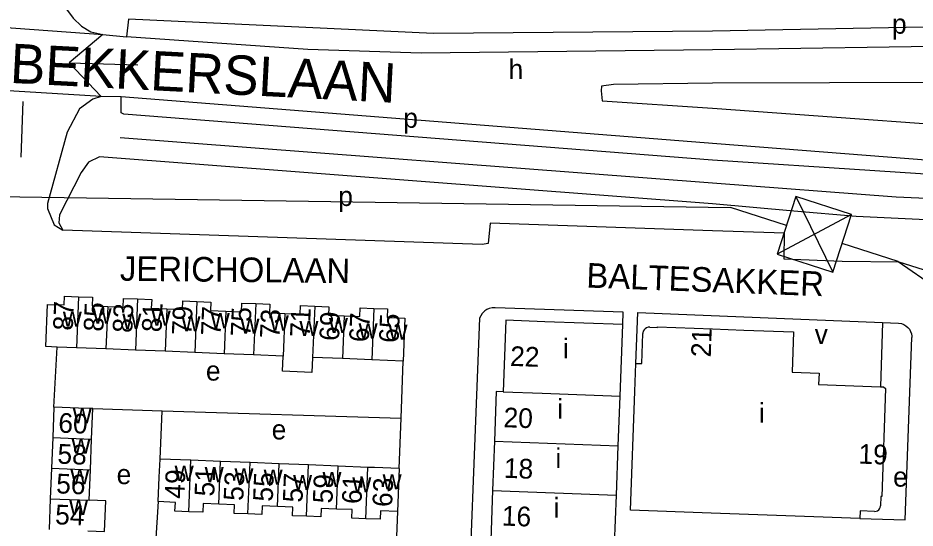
# Model space of a CAD drawing. Extents: x 159675 to 162108, y 386471 to 388472.
# Drawn here: x 161758.8 to 161941.1, y 387355.2 to 387458.8 of the extents above; entities that cross this region are included whole.
import ezdxf

# ---------------------------------------------------------------- set-up
doc = ezdxf.new("R2010")
doc.units = 0
for name, color, linetype in [('BLT_Basislijn', 7, 'Continuous'), ('BLT_Bebouwing', 7, 'Continuous'), ('BLT_Centroide', 7, 'Continuous'), ('BLT_Hoogspanningsmast_en_leidingen', 7, 'Continuous'), ('BLT_Huisnummer', 7, 'Continuous'), ('BLT_Huisnummer_ tussenligend', 7, 'Continuous'), ('BLT_Huisnummer_reeks', 7, 'Continuous'), ('BLT_Onderverdeling_panden', 7, 'Continuous'), ('BLT_Straatnaam', 7, 'Continuous'), ('BLT_Straatnaam_hoofdweg', 7, 'Continuous'), ('BLT_Vlakafsluiter', 7, 'Continuous')]:
    doc.layers.add(name, color=color, linetype=linetype)

msp = doc.modelspace()

# ---------------------------------------------------------------- linework, layer by layer
at = {"layer": 'BLT_Basislijn'}
for p, q in [((161769.2, 387449.7), (161783.18, 387449.26)), ((161759.76, 387441.84), (161759.35, 387430.51)), ((161934.56, 387396.94), (161934.09, 387383.88)), ((161766.11, 387379.78), (161766.74, 387391.96)), ((161836.66, 387377.56), (161837.09, 387389.11)), ((161774.01, 387379.46), (161788.1, 387379.03)), ((161787.67, 387369.23), (161788.1, 387379.03)), ((161788.1, 387379.03), (161836.66, 387377.56)), ((161836.28, 387367.28), (161836.66, 387377.56)), ((161835.93, 387358.57), (161835.74, 387353.48))]:
    msp.add_line(p, q, dxfattribs=at)
for points in [[(161768.37, 387484.14), (161767.56, 387466.45), (161767.65, 387463.55), (161768.28, 387461.12), (161770.02, 387458.75), (161771.68, 387457.16), (161773.59, 387456.01), (161776.03, 387455.44)], [(161971.86, 387453.43), (161971.54, 387457.44), (161900, 387456.15), (161843.29, 387455.63), (161781.29, 387458.53), (161780.84, 387454.96)], [(161776.03, 387455.44), (161780.84, 387454.96)], [(161971.81, 387453.43), (161900, 387452.31), (161840.77, 387451.65), (161817.7, 387452.39), (161780.84, 387454.96)], [(161971.34, 387445.75), (161900, 387445.55), (161879.82, 387445.29), (161877.39, 387444.94), (161877.33, 387443.99), (161877.53, 387441.95), (161900, 387440.51), (161970.92, 387435.37)], [(161775.69, 387442.86), (161774.01, 387442.3), (161771.3, 387440.35), (161768.8, 387435.64), (161764.81, 387421.12), (161764.79, 387420.12), (161766.13, 387416.78), (161767.9, 387415.7)], [(161779.77, 387442.79), (161775.69, 387442.86)], [(161970.28, 387427.83), (161970.24, 387425.67), (161966, 387425.59), (161900, 387429.89), (161780.31, 387439.29), (161779.74, 387439.56), (161779.77, 387442.79)], [(161970.23, 387427.83), (161900.83, 387433.24), (161779.77, 387442.79)], [(161779.54, 387434.55), (161900, 387425.32), (161937.32, 387422.45), (161969.5, 387421.05)], [(161916.53, 387419.54), (161900, 387421.05), (161775.38, 387430.57), (161773.15, 387429.53), (161771.67, 387427.41), (161767.23, 387418.81), (161767.12, 387417.2), (161767.9, 387415.7)], [(161949.99, 387398.82), (161956.23, 387397.27), (161963.29, 387410.04), (161966.13, 387415.94), (161966.21, 387416.69), (161929.16, 387418.5), (161916.53, 387419.54)], [(161914.52, 387409.83), (161914.62, 387415.1), (161900, 387415.6), (161854.79, 387417.15), (161854.4, 387412.97), (161853.17, 387412.77), (161767.9, 387415.7)], [(161949.99, 387398.82), (161946.91, 387404.16), (161942.89, 387407.66), (161937.89, 387409.24), (161926.34, 387409.32), (161914.52, 387409.83)], [(161881.74, 387396.52), (161881.83, 387399.06), (161855.82, 387399.95), (161855.18, 387399.94), (161854.57, 387399.8), (161854.1, 387399.61), (161853.71, 387399.32), (161853.39, 387399.06), (161853.12, 387398.75), (161852.86, 387398.34), (161852.64, 387397.81), (161849.67, 387323.08)], [(161884.38, 387388.66), (161884.76, 387398.96), (161934.56, 387396.94)], [(161934.56, 387396.94), (161937.79, 387396.81)], [(161937.79, 387396.81), (161938.4, 387396.72), (161938.87, 387396.54), (161939.3, 387396.29), (161939.68, 387395.97), (161939.99, 387395.58), (161940.23, 387395.14), (161940.39, 387394.67), (161940.46, 387394.18), (161940.46, 387393.93)], [(161929.93, 387357.14), (161939.12, 387356.85), (161940.46, 387393.93)], [(161787.32, 387360.57), (161786.51, 387347.8), (161772.76, 387348.42)]]:
    msp.add_lwpolyline(points, dxfattribs=at)
at = {"layer": 'BLT_Bebouwing'}
for p, q in [((161881.19, 387381.98), (161881.74, 387396.52)), ((161906.37, 387395.43), (161916.46, 387395.07)), ((161916.46, 387395.07), (161916.17, 387386.88)), ((161770.69, 387391.84), (161766.74, 387391.96)), ((161776.68, 387391.59), (161770.69, 387391.84)), ((161782.68, 387391.34), (161776.68, 387391.59)), ((161788.7, 387391.1), (161782.68, 387391.34)), ((161794.71, 387390.85), (161788.7, 387391.1)), ((161800.7, 387390.6), (161794.71, 387390.85)), ((161806.69, 387390.36), (161800.7, 387390.6)), ((161812.67, 387390.11), (161806.69, 387390.36)), ((161824.74, 387389.62), (161818.69, 387389.86)), ((161830.69, 387389.37), (161824.74, 387389.62)), ((161837.09, 387389.11), (161830.69, 387389.37)), ((161880.81, 387371.93), (161881.19, 387381.98)), ((161766.11, 387379.78), (161765.86, 387373.57)), ((161773.76, 387373.25), (161774.01, 387379.46)), ((161765.86, 387373.57), (161765.61, 387367.36)), ((161773.51, 387367.02), (161773.76, 387373.25)), ((161855.65, 387372.87), (161855.27, 387362.83)), ((161880.43, 387361.88), (161880.81, 387371.93)), ((161793.95, 387368.98), (161787.67, 387369.23)), ((161799.96, 387368.74), (161793.95, 387368.98)), ((161805.97, 387368.5), (161799.96, 387368.74)), ((161765.61, 387367.36), (161765.36, 387361.15)), ((161811.9, 387368.26), (161805.97, 387368.5)), ((161817.87, 387368.02), (161811.9, 387368.26)), ((161823.9, 387367.78), (161817.87, 387368.02)), ((161829.94, 387367.54), (161823.9, 387367.78)), ((161836.28, 387367.28), (161835.93, 387358.57)), ((161855.27, 387362.83), (161854.9, 387352.78)), ((161880.06, 387351.84), (161880.43, 387361.88)), ((161765.36, 387361.15), (161765.11, 387354.95)), ((161929.93, 387357.14), (161920.56, 387357.48))]:
    msp.add_line(p, q, dxfattribs=at)
for points in [[(161764.82, 387400.62), (161768.19, 387400.52), (161768.27, 387402.31), (161771.11, 387402.19)], [(161771.11, 387402.19), (161773.95, 387402.07), (161773.88, 387400.35), (161777.03, 387400.22)], [(161777.03, 387400.22), (161780.18, 387400.09), (161780.25, 387401.85), (161783.11, 387401.73)], [(161783.11, 387401.73), (161785.97, 387401.61), (161785.89, 387399.84), (161789.05, 387399.71)], [(161766.74, 387391.96), (161764.47, 387392.05), (161764.82, 387400.62)], [(161789.05, 387399.71), (161792.21, 387399.58), (161792.28, 387401.35), (161795.13, 387401.23)], [(161795.13, 387401.23), (161797.99, 387401.11), (161797.92, 387399.39), (161801.06, 387399.27)], [(161801.06, 387399.27), (161804.2, 387399.14), (161804.27, 387400.9), (161807.12, 387400.78)], [(161807.12, 387400.78), (161809.97, 387400.66), (161809.9, 387398.92), (161813.03, 387398.8)], [(161813.03, 387398.8), (161816.15, 387398.67), (161816.22, 387400.39), (161819.12, 387400.28)], [(161819.12, 387400.28), (161822.01, 387400.16), (161821.94, 387398.43), (161825.09, 387398.3)], [(161825.09, 387398.3), (161828.25, 387398.17), (161828.32, 387399.93), (161831.12, 387399.82)], [(161831.12, 387399.82), (161833.92, 387399.7), (161833.85, 387397.97), (161837.45, 387397.83), (161837.09, 387389.11)], [(161865.88, 387397.11), (161857.98, 387397.41), (161857.43, 387382.87)], [(161881.74, 387396.52), (161865.88, 387397.11)], [(161887.21, 387396), (161888.77, 387395.93), (161888.77, 387396.07), (161900, 387395.67), (161906.37, 387395.43)], [(161884.38, 387388.66), (161885.58, 387388.61), (161885.8, 387394.72)], [(161887.21, 387396), (161886.89, 387395.98), (161886.58, 387395.87), (161886.3, 387395.7), (161886.07, 387395.46), (161885.9, 387395.18), (161885.81, 387394.86), (161885.8, 387394.72)], [(161818.69, 387389.86), (161818.56, 387386.83), (161812.54, 387387.07), (161812.67, 387390.11)], [(161884.17, 387382.97), (161884.38, 387388.66)], [(161916.17, 387386.88), (161921.62, 387386.68), (161921.53, 387384.34), (161934.09, 387383.88)], [(161934.09, 387383.88), (161934.7, 387383.86), (161935.16, 387383.57), (161934.37, 387361.59), (161934.18, 387361.59), (161934.11, 387359.73)], [(161857.43, 387382.87), (161856.03, 387382.92), (161855.65, 387372.87)], [(161920.56, 387357.48), (161899.67, 387358.24), (161883.3, 387358.83), (161884.17, 387382.97)], [(161774.01, 387379.46), (161771.1, 387379.58), (161766.11, 387379.78)], [(161787.32, 387360.57), (161787.52, 387365.56), (161787.67, 387369.23)], [(161773.26, 387360.89), (161773.51, 387367.02)], [(161836.28, 387367.28), (161831.29, 387367.48), (161829.94, 387367.54)], [(161773.01, 387354.63), (161776.39, 387354.54), (161776.64, 387360.75), (161773.26, 387360.89)], [(161793.53, 387358.52), (161790.71, 387358.64), (161790.78, 387360.43), (161787.32, 387360.57)], [(161799.61, 387360.06), (161796.43, 387360.18), (161796.36, 387358.41), (161793.53, 387358.52)], [(161805.55, 387358.07), (161802.72, 387358.18), (161802.79, 387359.93), (161799.61, 387360.06)], [(161811.55, 387359.58), (161808.45, 387359.7), (161808.38, 387357.95), (161805.55, 387358.07)], [(161817.46, 387357.6), (161814.58, 387357.71), (161814.65, 387359.45), (161811.55, 387359.58)], [(161932.93, 387358.59), (161933.23, 387358.62), (161933.51, 387358.73), (161933.75, 387358.9), (161933.94, 387359.14), (161934.06, 387359.41), (161934.11, 387359.71), (161934.11, 387359.73)], [(161823.56, 387359.08), (161820.4, 387359.21), (161820.33, 387357.48), (161817.46, 387357.6)], [(161829.52, 387357.1), (161826.65, 387357.22), (161826.71, 387358.95), (161823.56, 387359.08)], [(161835.93, 387358.57), (161832.46, 387358.71), (161832.39, 387356.99), (161829.52, 387357.1)], [(161932.93, 387358.59), (161930.02, 387358.68), (161929.93, 387357.14)]]:
    msp.add_lwpolyline(points, dxfattribs=at)
at = {"layer": 'BLT_Hoogspanningsmast_en_leidingen'}
for p, q in [((161706.09, 387423.3), (161903.63, 387420.34)), ((161916.88, 387422.53), (161924.46, 387407.15)), ((161914.99, 387416.67), (161903.63, 387420.34)), ((161928.24, 387418.86), (161913.1, 387410.81)), ((161937.71, 387409.34), (161926.35, 387413)), ((161937.71, 387409.34), (162025.09, 387349.19))]:
    msp.add_line(p, q, dxfattribs=at)
msp.add_lwpolyline([(161916.88, 387422.53), (161913.1, 387410.81), (161924.46, 387407.15), (161928.24, 387418.86)], close=True, dxfattribs=at)
at = {"layer": 'BLT_Onderverdeling_panden'}
for p, q in [((161771.11, 387402.19), (161770.69, 387391.84)), ((161783.11, 387401.73), (161782.68, 387391.34)), ((161777.03, 387400.22), (161776.68, 387391.59)), ((161789.05, 387399.71), (161788.7, 387391.1)), ((161795.13, 387401.23), (161794.71, 387390.85)), ((161807.12, 387400.78), (161806.69, 387390.36)), ((161819.12, 387400.28), (161818.69, 387389.86)), ((161831.12, 387399.82), (161830.69, 387389.37)), ((161801.06, 387399.27), (161800.7, 387390.6)), ((161813.03, 387398.8), (161812.67, 387390.11)), ((161825.09, 387398.3), (161824.74, 387389.62)), ((161857.43, 387382.87), (161865.34, 387382.57)), ((161865.34, 387382.57), (161881.19, 387381.98)), ((161765.86, 387373.57), (161773.76, 387373.25)), ((161855.65, 387372.87), (161880.81, 387371.93)), ((161793.53, 387358.52), (161793.95, 387368.98)), ((161799.61, 387360.06), (161799.96, 387368.74)), ((161765.61, 387367.36), (161773.51, 387367.02)), ((161805.55, 387358.07), (161805.97, 387368.5)), ((161811.55, 387359.58), (161811.9, 387368.26)), ((161817.46, 387357.6), (161817.87, 387368.02)), ((161823.56, 387359.08), (161823.9, 387367.78)), ((161829.52, 387357.1), (161829.94, 387367.54)), ((161855.27, 387362.83), (161880.43, 387361.88)), ((161765.36, 387361.15), (161773.26, 387360.89))]:
    msp.add_line(p, q, dxfattribs=at)
at = {"layer": 'BLT_Vlakafsluiter'}
for p, q in [((161747.91, 387457.49), (161776.03, 387455.44)), ((161775.69, 387442.86), (161740.43, 387445.01))]:
    msp.add_line(p, q, dxfattribs=at)
msp.add_lwpolyline([(161776.03, 387455.44), (161769.2, 387449.7), (161775.69, 387442.86)], dxfattribs=at)

# ---------------------------------------------------------------- texts
at = {"layer": 'BLT_Centroide'}
for s, p in [('p', (161936.46, 387455.6)), ('h', (161858.52, 387446.38)), ('p', (161837.12, 387436.49)), ('p', (161823.9, 387420.61)), ('w', (161773.97, 387396.75)), ('w', (161767.91, 387396.11)), ('w', (161780, 387395.66)), ('w', (161785.97, 387396.28)), ('w', (161792.03, 387395.16)), ('w', (161797.98, 387395.8)), ('w', (161809.97, 387395.31)), ('w', (161822, 387394.81)), ('w', (161804.02, 387394.69)), ('w', (161816, 387394.19)), ('w', (161828.03, 387393.7)), ('w', (161834.12, 387393.47)), ('v', (161920.75, 387392.59)), ('i', (161869.59, 387389.69)), ('e', (161797, 387385.16)), ('i', (161868.41, 387377.44)), ('i', (161909.42, 387376.59)), ('w', (161769.93, 387376.5)), ('e', (161810.37, 387373.21)), ('w', (161769.68, 387370.31)), ('i', (161868.04, 387367.38)), ('w', (161769.44, 387364.09)), ('e', (161778.85, 387364.13)), ('w', (161790.64, 387364.78)), ('w', (161796.75, 387364.52)), ('w', (161802.8, 387364.28)), ('w', (161808.73, 387364.03)), ('w', (161814.72, 387362.94)), ('w', (161820.69, 387363.55)), ('w', (161826.75, 387362.44)), ('w', (161832.91, 387363.05)), ('e', (161936.68, 387363.62)), ('i', (161867.66, 387357.34)), ('w', (161769.19, 387357.88))]:
    msp.add_text(s, height=4, dxfattribs=at).set_placement(p)
at = {"layer": 'BLT_Huisnummer'}
for s, rotation, p in [('87', 87.6485, (161769.91, 387395.25)), ('81', 87.6485, (161787.96, 387394.93)), ('77', 87.6485, (161799.98, 387394.22)), ('73', 87.6485, (161811.96, 387393.68)), ('69', 87.6485, (161824.04, 387393.16)), ('65', 87.6485, (161836.15, 387392.76)), ('22', 357.8521, (161858.77, 387388.16)), ('20', 357.8536, (161857.44, 387375.7)), ('60', 357.7027, (161766.94, 387374.61)), ('18', 357.8536, (161857.51, 387365.43)), ('49', 87.7048, (161792.59, 387361.11)), ('56', 357.7027, (161766.5, 387362.27)), ('53', 87.7048, (161804.59, 387360.68)), ('57', 87.7048, (161816.62, 387360.34)), ('63', 87.7048, (161834.83, 387359.43)), ('16', 357.8537, (161857.09, 387355.73))]:
    msp.add_text(s, height=4, rotation=rotation, dxfattribs=at).set_placement(p)
at = {"layer": 'BLT_Huisnummer_ tussenligend'}
for s, rotation, p in [('85', 87.6485, (161776.13, 387395.05)), ('83', 87.6485, (161782.02, 387394.8)), ('79', 87.6485, (161794.06, 387394.31)), ('75', 87.6485, (161806.02, 387394.07)), ('71', 87.6485, (161818.08, 387393.94)), ('67', 87.6485, (161830.09, 387392.91)), ('58', 357.7027, (161766.76, 387368.31)), ('51', 87.7048, (161798.67, 387361.57)), ('55', 87.7048, (161810.57, 387360.52)), ('59', 87.7048, (161822.71, 387360.16)), ('61', 87.7048, (161828.62, 387360.04)), ('54', 357.7027, (161766.29, 387355.99))]:
    msp.add_text(s, height=4, rotation=rotation, dxfattribs=at).set_placement(p)
at = {"layer": 'BLT_Huisnummer_reeks'}
for s, rotation, p in [('21', 87.9234, (161899.61, 387389.84)), ('19', 357.9204, (161929.58, 387368.31))]:
    msp.add_text(s, height=4, rotation=rotation, dxfattribs=at).set_placement(p)
at = {"layer": 'BLT_Straatnaam'}
for s, rotation, p in [('JERICHOLAAN', 359.3883, (161779.49, 387405.44)), ('BALTESAKKER', 357.8943, (161874.27, 387404.06))]:
    msp.add_text(s, height=5, rotation=rotation, dxfattribs=at).set_placement(p)
at = {"layer": 'BLT_Straatnaam_hoofdweg'}
msp.add_text('BISSCHOP BEKKERSLAAN', height=8, rotation=357.0322, dxfattribs=at).set_placement((161698.88, 387448.64))

doc.saveas('drawing.dxf')
